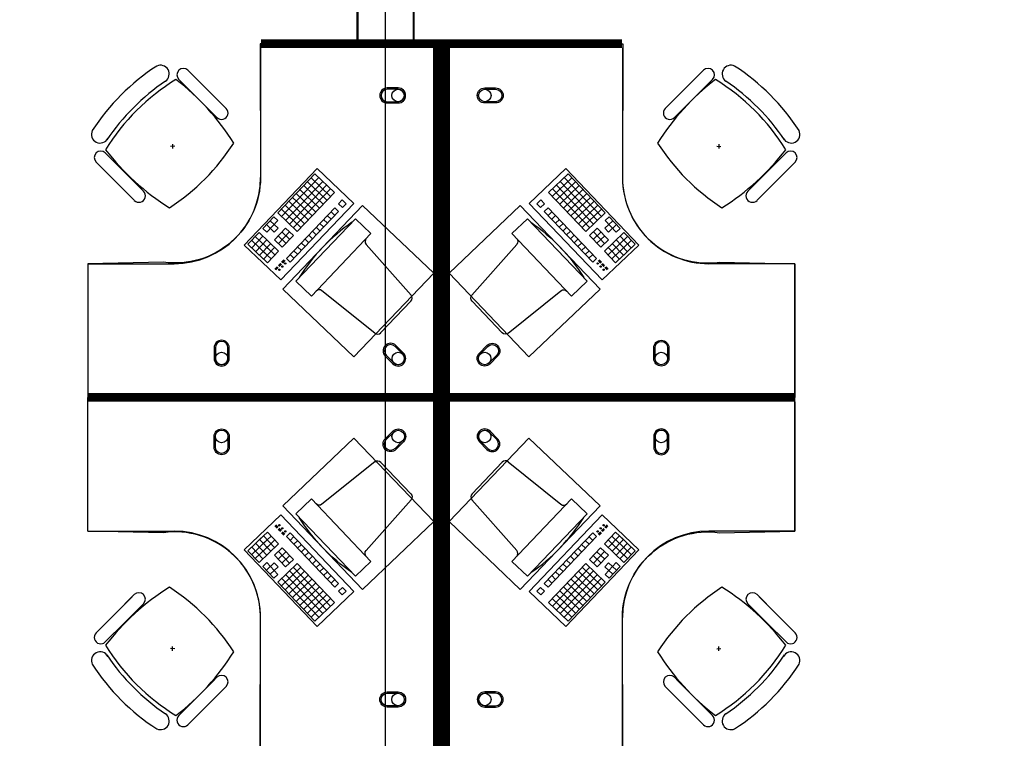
# Model space of a CAD drawing. Header units: millimetres. Extents: x -312551 to 250764, y -35891 to 59426.
# Tile 293 of 316: x 118286 to 122852, y 46361 to 49692. Entities that reach past the tile are written whole.
import ezdxf

# ---------------------------------------------------------------- set-up
doc = ezdxf.new("R2010")
doc.units = ezdxf.units.MM
doc.header["$LTSCALE"] = 2.5
for name, color, linetype in [('FO-00 - FURN$0$FURNITURE', 22, 'Continuous'), ('FO-00 - FURN$0$SP-01$0$FIT-OUT$0$FURNITURE', 22, 'Continuous'), ('NF-AS BUILT', 7, 'Continuous'), ('NF-GRIDS', 252, 'Continuous')]:
    doc.layers.add(name, color=color, linetype=linetype)

# ---------------------------------------------------------------- blocks, each defined once
blk = doc.blocks.new('FO-00 - FURN$0$SP-01$0$FIT-OUT$0$PC')
at = {"layer": 'FO-00 - FURN$0$SP-01$0$FIT-OUT$0$FURNITURE', "linetype": 'Continuous'}
for p, q in [((241.8, -93.1), (98, -236.8)), ((268.8, -92), (509.4, -294.6)), ((96.9, -263.9), (299.5, -504.5))]:
    blk.add_line(p, q, dxfattribs=at)
blk.add_lwpolyline([(276, -553.9), (346.7, -624.6), (629.5, -341.8), (558.8, -271)], close=True, dxfattribs=at)
for centre, radius, start, end in [((255.9, -107.2), 20, 49.8991, 135), ((112.2, -251), 20, 135, 220.1009), ((522.3, -279.3), 20, 229.8991, 315), ((-109.9, 114.8), 864, 303.1779, 326.8221), ((284.2, -517.4), 20, 315, 40.1009)]:
    blk.add_arc(centre, radius, start, end, dxfattribs=at)

msp = doc.modelspace()

# ---------------------------------------------------------------- linework, layer by layer
at = {"layer": 'FO-00 - FURN$0$FURNITURE'}
for p, q in [((119402.4, 49560.5, 0), (119402.4, 48960.5, 0)), ((121081.5, 49560.5, 0), (121081.5, 48960.5, 0)), ((119066, 49457.3, 0), (119154.6, 49368.7, 0)), ((121456.8, 49457.3, 0), (121368.2, 49368.7, 0)), ((119023.6, 49414.8, 0), (119112.2, 49326.2, 0)), ((119233.5, 49289.8, 0), (119092, 49431.2, 0)), ((121289.4, 49289.8, 0), (121430.8, 49431.2, 0)), ((121499.3, 49414.8, 0), (121410.7, 49326.2, 0)), ((118962, 49406.9, 0), (118962.1, 49406.8, 0)), ((119191, 49247.4, 0), (119049.6, 49388.8, 0)), ((119243.2, 49280.1, 0), (119154.6, 49368.7, 0)), ((121279.6, 49280.1, 0), (121368.2, 49368.7, 0)), ((121331.8, 49247.4, 0), (121473.2, 49388.8, 0)), ((121560.8, 49406.9, 0), (121560.8, 49406.8, 0)), ((119200.8, 49237.6, 0), (119112.2, 49326.2, 0)), ((121322.1, 49237.6, 0), (121410.7, 49326.2, 0)), ((119004.6, 49105.4, 0), (118984.6, 49104.4, 0)), ((118995.1, 49114.9, 0), (118994.1, 49094.9, 0)), ((121518.3, 49105.4, 0), (121538.3, 49104.4, 0)), ((121527.8, 49114.9, 0), (121528.8, 49094.9, 0)), ((118682.6, 49073.9, 0), (118771.2, 48985.3, 0)), ((121840.2, 49073.9, 0), (121751.6, 48985.3, 0)), ((118640.2, 49031.5, 0), (118728.8, 48942.9, 0)), ((118807.7, 48864, 0), (118666.3, 49005.4, 0)), ((119326.5, 48647.2, 0), (119664.8, 49001.7, 0)), ((119664.8, 49001.7, 0), (119834.8, 48839.5, 0)), ((119664.8, 49001.7, 0), (119834.8, 48839.5, 0)), ((119664.8, 49001.7, 0), (119834.8, 48839.5, 0)), ((120819, 49001.7, 0), (120649, 48839.5, 0)), ((120819, 49001.7, 0), (120649, 48839.5, 0)), ((120819, 49001.7, 0), (120649, 48839.5, 0)), ((121157.3, 48647.2, 0), (120819, 49001.7, 0)), ((121715.2, 48864, 0), (121856.6, 49005.4, 0)), ((121882.6, 49031.5, 0), (121794, 48942.9, 0)), ((118859.8, 48896.7, 0), (118771.2, 48985.3, 0)), ((119654.8, 48976.8, 0), (119482.2, 48795.9, 0)), ((119672.9, 48959.5, 0), (119500.3, 48778.6, 0)), ((119637.5, 48958.7, 0), (119727.9, 48872.4, 0)), ((119654.8, 48976.8, 0), (119745.2, 48890.5, 0)), ((119654.8, 48976.8, 0), (119745.2, 48890.5, 0)), ((119654.8, 48976.8, 0), (119745.2, 48890.5, 0)), ((120829.1, 48976.8, 0), (120738.6, 48890.5, 0)), ((120829.1, 48976.8, 0), (120738.6, 48890.5, 0)), ((120829.1, 48976.8, 0), (120738.6, 48890.5, 0)), ((120846.3, 48958.7, 0), (120755.9, 48872.4, 0)), ((120811, 48959.5, 0), (120983.6, 48778.6, 0)), ((120829.1, 48976.8, 0), (121001.7, 48795.9, 0)), ((121663, 48896.7, 0), (121751.6, 48985.3, 0)), ((118817.4, 48854.3, 0), (118728.8, 48942.9, 0)), ((119690.9, 48942.2, 0), (119518.4, 48761.4, 0)), ((119709, 48925, 0), (119536.4, 48744.1, 0)), ((119727.1, 48907.7, 0), (119554.5, 48726.9, 0)), ((119603, 48922.5, 0), (119693.4, 48836.2, 0)), ((119620.3, 48940.6, 0), (119710.7, 48854.3, 0)), ((120756.7, 48907.7, 0), (120929.3, 48726.9, 0)), ((120863.6, 48940.6, 0), (120773.2, 48854.3, 0)), ((120774.8, 48925, 0), (120947.4, 48744.1, 0)), ((120880.8, 48922.5, 0), (120790.4, 48836.2, 0)), ((120792.9, 48942.2, 0), (120965.5, 48761.4, 0)), ((121705.4, 48854.3, 0), (121794, 48942.9, 0)), ((119551.2, 48868.2, 0), (119641.6, 48781.9, 0)), ((119568.5, 48886.3, 0), (119658.9, 48800, 0)), ((119745.2, 48890.5, 0), (119572.6, 48709.6, 0)), ((119585.7, 48904.4, 0), (119676.2, 48818.1, 0)), ((120738.6, 48890.5, 0), (120911.2, 48709.6, 0)), ((120898.1, 48904.4, 0), (120807.7, 48818.1, 0)), ((120915.4, 48886.3, 0), (120824.9, 48800, 0)), ((120932.6, 48868.2, 0), (120842.2, 48781.9, 0)), ((119834.8, 48839.5, 0), (119496.5, 48485, 0)), ((119516.7, 48832.1, 0), (119607.1, 48745.8, 0)), ((119746.9, 48819.8, 0), (119522.5, 48584.6, 0)), ((119534, 48850.1, 0), (119624.4, 48763.9, 0)), ((119746.9, 48819.8, 0), (119764.9, 48802.5, 0)), ((119781.4, 48855.9, 0), (119764.1, 48837.9, 0)), ((119764.1, 48837.9, 0), (119782.2, 48820.6, 0)), ((119781.4, 48855.9, 0), (119799.5, 48838.7, 0)), ((119781.4, 48855.9, 0), (119799.5, 48838.7, 0)), ((119781.4, 48855.9, 0), (119799.5, 48838.7, 0)), ((119799.5, 48838.7, 0), (119782.2, 48820.6, 0)), ((120649, 48839.5, 0), (120987.3, 48485, 0)), ((120702.5, 48855.9, 0), (120684.4, 48838.7, 0)), ((120702.5, 48855.9, 0), (120684.4, 48838.7, 0)), ((120702.5, 48855.9, 0), (120684.4, 48838.7, 0)), ((120684.4, 48838.7, 0), (120701.6, 48820.6, 0)), ((120719.7, 48837.9, 0), (120701.6, 48820.6, 0)), ((120702.5, 48855.9, 0), (120719.7, 48837.9, 0)), ((120737, 48819.8, 0), (120718.9, 48802.5, 0)), ((120737, 48819.8, 0), (120961.4, 48584.6, 0)), ((120949.9, 48850.1, 0), (120859.5, 48763.9, 0)), ((120967.1, 48832.1, 0), (120876.7, 48745.8, 0)), ((119464.9, 48777.8, 0), (119413.1, 48723.5, 0)), ((119464.9, 48777.8, 0), (119483, 48760.5, 0)), ((119482.2, 48795.9, 0), (119572.6, 48709.6, 0)), ((119499.4, 48814, 0), (119589.9, 48727.7, 0)), ((119764.9, 48802.5, 0), (119540.6, 48567.4, 0)), ((119712.3, 48783.6, 0), (119730.4, 48766.3, 0)), ((119729.6, 48801.7, 0), (119747.7, 48784.4, 0)), ((120718.9, 48802.5, 0), (120943.3, 48567.4, 0)), ((120754.2, 48801.7, 0), (120736.2, 48784.4, 0)), ((120771.5, 48783.6, 0), (120753.4, 48766.3, 0)), ((120984.4, 48814, 0), (120894, 48727.7, 0)), ((121001.7, 48795.9, 0), (120911.2, 48709.6, 0)), ((121018.9, 48777.8, 0), (121000.8, 48760.5, 0)), ((121018.9, 48777.8, 0), (121070.7, 48723.5, 0)), ((119430.4, 48741.6, 0), (119466.6, 48707.1, 0)), ((119483, 48760.5, 0), (119431.2, 48706.3, 0)), ((119447.7, 48759.7, 0), (119483.8, 48725.2, 0)), ((119483.8, 48725.2, 0), (119466.6, 48707.1, 0)), ((119519.2, 48726, 0), (119467.4, 48671.8, 0)), ((119519.2, 48726, 0), (119555.4, 48691.5, 0)), ((119660.6, 48729.3, 0), (119678.6, 48712.1, 0)), ((119677.8, 48747.4, 0), (119695.9, 48730.2, 0)), ((119695.1, 48765.5, 0), (119713.2, 48748.2, 0)), ((120788.8, 48765.5, 0), (120770.7, 48748.2, 0)), ((120806, 48747.4, 0), (120787.9, 48730.2, 0)), ((120823.3, 48729.3, 0), (120805.2, 48712.1, 0)), ((120964.7, 48726, 0), (120928.5, 48691.5, 0)), ((120964.7, 48726, 0), (121016.4, 48671.8, 0)), ((121036.2, 48759.7, 0), (121000, 48725.2, 0)), ((121000, 48725.2, 0), (121017.3, 48707.1, 0)), ((121000.8, 48760.5, 0), (121052.6, 48706.3, 0)), ((121053.4, 48741.6, 0), (121017.3, 48707.1, 0)), ((119395.9, 48705.5, 0), (119344.1, 48651.2, 0)), ((119414, 48688.2, 0), (119362.2, 48633.9, 0)), ((119378.6, 48687.4, 0), (119451, 48618.3, 0)), ((119395.9, 48705.5, 0), (119486.3, 48619.2, 0)), ((119413.1, 48723.5, 0), (119431.2, 48706.3, 0)), ((119484.7, 48689.9, 0), (119520.8, 48655.3, 0)), ((119537.3, 48708.8, 0), (119485.5, 48654.5, 0)), ((119501.9, 48707.9, 0), (119538.1, 48673.4, 0)), ((119555.4, 48691.5, 0), (119503.6, 48637.2, 0)), ((119626, 48693.2, 0), (119644.1, 48675.9, 0)), ((119643.3, 48711.2, 0), (119661.4, 48694, 0)), ((120840.5, 48711.2, 0), (120822.5, 48694, 0)), ((120857.8, 48693.2, 0), (120839.7, 48675.9, 0)), ((120928.5, 48691.5, 0), (120980.3, 48637.2, 0)), ((120981.9, 48707.9, 0), (120945.8, 48673.4, 0)), ((120946.6, 48708.8, 0), (120998.4, 48654.5, 0)), ((120999.2, 48689.9, 0), (120963, 48655.3, 0)), ((121088, 48705.5, 0), (120997.5, 48619.2, 0)), ((121105.2, 48687.4, 0), (121032.9, 48618.3, 0)), ((121070.7, 48723.5, 0), (121052.6, 48706.3, 0)), ((121069.9, 48688.2, 0), (121121.7, 48633.9, 0)), ((121088, 48705.5, 0), (121139.7, 48651.2, 0)), ((119496.5, 48485, 0), (119326.5, 48647.2, 0)), ((119344.1, 48651.2, 0), (119416.5, 48582.2, 0)), ((119361.4, 48669.3, 0), (119433.7, 48600.2, 0)), ((119432.1, 48670.9, 0), (119380.3, 48616.7, 0)), ((119450.1, 48653.7, 0), (119398.4, 48599.4, 0)), ((119450.1, 48653.7, 0), (119398.4, 48599.4, 0)), ((119468.2, 48636.4, 0), (119416.5, 48582.2, 0)), ((119468.2, 48636.4, 0), (119416.5, 48582.2, 0)), ((119432.9, 48635.6, 0), (119469.1, 48601.1, 0)), ((119467.4, 48671.8, 0), (119503.6, 48637.2, 0)), ((119574.3, 48638.9, 0), (119592.4, 48621.6, 0)), ((119591.5, 48657, 0), (119609.6, 48639.7, 0)), ((119608.8, 48675.1, 0), (119626.9, 48657.8, 0)), ((120875.1, 48675.1, 0), (120857, 48657.8, 0)), ((120892.3, 48657, 0), (120874.2, 48639.7, 0)), ((120909.6, 48638.9, 0), (120891.5, 48621.6, 0)), ((121016.4, 48671.8, 0), (120980.3, 48637.2, 0)), ((120987.3, 48485, 0), (121157.3, 48647.2, 0)), ((121051, 48635.6, 0), (121014.8, 48601.1, 0)), ((121015.6, 48636.4, 0), (121067.4, 48582.2, 0)), ((121015.6, 48636.4, 0), (121067.4, 48582.2, 0)), ((121033.7, 48653.7, 0), (121085.5, 48599.4, 0)), ((121033.7, 48653.7, 0), (121085.5, 48599.4, 0)), ((121122.5, 48669.3, 0), (121050.1, 48600.2, 0)), ((121051.8, 48670.9, 0), (121103.6, 48616.7, 0)), ((121139.7, 48651.2, 0), (121067.4, 48582.2, 0)), ((119398.4, 48599.4, 0), (119434.5, 48564.9, 0)), ((119415.6, 48617.5, 0), (119451.8, 48583, 0)), ((119486.3, 48619.2, 0), (119434.5, 48564.9, 0)), ((119539.7, 48602.7, 0), (119557.8, 48585.5, 0)), ((119557, 48620.8, 0), (119575.1, 48603.6, 0)), ((120926.8, 48620.8, 0), (120908.8, 48603.6, 0)), ((120944.1, 48602.7, 0), (120926, 48585.5, 0)), ((120997.5, 48619.2, 0), (121049.3, 48564.9, 0)), ((121068.2, 48617.5, 0), (121032, 48583, 0)), ((121085.5, 48599.4, 0), (121049.3, 48564.9, 0)), ((118602.4, 48560.5, 0), (119002.4, 48560.5, 0)), ((119480.3, 48546.6, 0), (119469.8, 48535.6, 0)), ((119481.7, 48545.2, 0), (119471.2, 48534.2, 0)), ((119483.2, 48543.8, 0), (119472.7, 48532.9, 0)), ((119484.6, 48542.4, 0), (119474.1, 48531.5, 0)), ((119494.9, 48561.9, 0), (119485.3, 48551.8, 0)), ((119496.3, 48560.5, 0), (119486.7, 48550.4, 0)), ((119497.7, 48559.1, 0), (119488.1, 48549, 0)), ((119499.2, 48557.7, 0), (119489.6, 48547.7, 0)), ((119510.8, 48578.9, 0), (119499.8, 48567.4, 0)), ((119512.3, 48577.6, 0), (119501.3, 48566, 0)), ((119513.7, 48576.2, 0), (119502.7, 48564.7, 0)), ((119515.2, 48574.8, 0), (119504.2, 48563.3, 0)), ((119522.5, 48584.6, 0), (119540.6, 48567.4, 0)), ((120961.4, 48584.6, 0), (120943.3, 48567.4, 0)), ((120968.7, 48574.8, 0), (120979.7, 48563.3, 0)), ((120970.1, 48576.2, 0), (120981.1, 48564.7, 0)), ((120971.6, 48577.6, 0), (120982.6, 48566, 0)), ((120973, 48578.9, 0), (120984, 48567.4, 0)), ((120984.6, 48557.7, 0), (120994.2, 48547.7, 0)), ((120986.1, 48559.1, 0), (120995.7, 48549, 0)), ((120987.5, 48560.5, 0), (120997.1, 48550.4, 0)), ((120989, 48561.9, 0), (120998.6, 48551.8, 0)), ((120999.2, 48542.4, 0), (121009.7, 48531.5, 0)), ((121000.7, 48543.8, 0), (121011.1, 48532.9, 0)), ((121002.1, 48545.2, 0), (121012.6, 48534.2, 0)), ((121003.6, 48546.6, 0), (121014, 48535.6, 0)), ((121881.5, 48560.5, 0), (121481.5, 48560.5, 0)), ((121881.5, 47960.5, 0), (121881.5, 48560.5, 0)), ((121881.4, 47920.5, 0), (121881.4, 47320.5, 0)), ((119496.5, 47395.9, 0), (119326.5, 47233.7, 0)), ((119834.8, 47041.4, 0), (119496.5, 47395.9, 0)), ((120649, 47041.4, 0), (120987.3, 47395.9, 0)), ((120987.3, 47395.9, 0), (121157.3, 47233.7, 0)), ((118602.4, 47320.5, 0), (119002.4, 47320.5, 0)), ((119398.3, 47281.5, 0), (119434.5, 47316, 0)), ((119486.3, 47261.8, 0), (119434.5, 47316, 0)), ((119480.2, 47334.4, 0), (119469.8, 47345.3, 0)), ((119481.7, 47335.7, 0), (119471.2, 47346.7, 0)), ((119483.1, 47337.1, 0), (119472.7, 47348.1, 0)), ((119484.6, 47338.5, 0), (119474.1, 47349.5, 0)), ((119494.8, 47319.1, 0), (119485.2, 47329.1, 0)), ((119496.3, 47320.5, 0), (119486.7, 47330.5, 0)), ((119497.7, 47321.8, 0), (119488.1, 47331.9, 0)), ((119499.2, 47323.2, 0), (119489.6, 47333.3, 0)), ((119510.8, 47302, 0), (119499.8, 47313.5, 0)), ((119512.3, 47303.4, 0), (119501.3, 47314.9, 0)), ((119513.7, 47304.7, 0), (119502.7, 47316.3, 0)), ((119515.2, 47306.1, 0), (119504.2, 47317.7, 0)), ((119522.5, 47296.3, 0), (119540.5, 47313.6, 0)), ((119764.9, 47078.4, 0), (119540.5, 47313.6, 0)), ((120718.9, 47078.4, 0), (120943.2, 47313.6, 0)), ((120961.3, 47296.3, 0), (120943.2, 47313.6, 0)), ((120968.6, 47306.1, 0), (120979.6, 47317.7, 0)), ((120970.1, 47304.7, 0), (120981.1, 47316.3, 0)), ((120971.5, 47303.4, 0), (120982.5, 47314.9, 0)), ((120973, 47302, 0), (120984, 47313.5, 0)), ((120984.6, 47323.2, 0), (120994.2, 47333.3, 0)), ((120986.1, 47321.8, 0), (120995.7, 47331.9, 0)), ((120987.5, 47320.5, 0), (120997.1, 47330.5, 0)), ((120989, 47319.1, 0), (120998.6, 47329.1, 0)), ((120997.5, 47261.8, 0), (121049.3, 47316, 0)), ((120999.2, 47338.5, 0), (121009.7, 47349.5, 0)), ((121000.7, 47337.1, 0), (121011.1, 47348.1, 0)), ((121002.1, 47335.7, 0), (121012.6, 47346.7, 0)), ((121003.6, 47334.4, 0), (121014, 47345.3, 0)), ((121085.5, 47281.5, 0), (121049.3, 47316, 0)), ((121881.4, 47320.5, 0), (121481.4, 47320.5, 0)), ((119344.1, 47229.7, 0), (119416.4, 47298.8, 0)), ((119361.3, 47211.7, 0), (119433.7, 47280.7, 0)), ((119432, 47210, 0), (119380.2, 47264.3, 0)), ((119450.1, 47227.3, 0), (119398.3, 47281.5, 0)), ((119450.1, 47227.3, 0), (119398.3, 47281.5, 0)), ((119415.6, 47263.4, 0), (119451.8, 47297.9, 0)), ((119468.2, 47244.5, 0), (119416.4, 47298.8, 0)), ((119468.2, 47244.5, 0), (119416.4, 47298.8, 0)), ((119432.9, 47245.3, 0), (119469, 47279.9, 0)), ((119746.8, 47061.2, 0), (119522.5, 47296.3, 0)), ((119539.7, 47278.2, 0), (119557.8, 47295.5, 0)), ((119557, 47260.1, 0), (119575.1, 47277.4, 0)), ((120737, 47061.2, 0), (120961.3, 47296.3, 0)), ((120926.8, 47260.1, 0), (120908.7, 47277.4, 0)), ((120944.1, 47278.2, 0), (120926, 47295.5, 0)), ((121050.9, 47245.3, 0), (121014.8, 47279.9, 0)), ((121015.6, 47244.5, 0), (121067.4, 47298.8, 0)), ((121015.6, 47244.5, 0), (121067.4, 47298.8, 0)), ((121068.2, 47263.4, 0), (121032, 47297.9, 0)), ((121033.7, 47227.3, 0), (121085.5, 47281.5, 0)), ((121033.7, 47227.3, 0), (121085.5, 47281.5, 0)), ((121122.5, 47211.7, 0), (121050.1, 47280.7, 0)), ((121051.8, 47210, 0), (121103.5, 47264.3, 0)), ((121139.7, 47229.7, 0), (121067.4, 47298.8, 0)), ((119326.5, 47233.7, 0), (119664.8, 46879.2, 0)), ((119395.9, 47175.5, 0), (119344.1, 47229.7, 0)), ((119413.9, 47192.7, 0), (119362.2, 47247, 0)), ((119378.6, 47193.6, 0), (119450.9, 47262.6, 0)), ((119395.9, 47175.5, 0), (119486.3, 47261.8, 0)), ((119467.4, 47209.2, 0), (119503.5, 47243.7, 0)), ((119484.6, 47191.1, 0), (119520.8, 47225.6, 0)), ((119537.2, 47172.2, 0), (119485.5, 47226.4, 0)), ((119555.3, 47189.4, 0), (119503.5, 47243.7, 0)), ((119574.2, 47242, 0), (119592.3, 47259.3, 0)), ((119591.5, 47223.9, 0), (119609.6, 47241.2, 0)), ((119608.8, 47205.9, 0), (119626.8, 47223.1, 0)), ((121157.3, 47233.7, 0), (120819, 46879.2, 0)), ((120875, 47205.9, 0), (120856.9, 47223.1, 0)), ((120892.3, 47223.9, 0), (120874.2, 47241.2, 0)), ((120909.5, 47242, 0), (120891.5, 47259.3, 0)), ((120928.5, 47189.4, 0), (120980.2, 47243.7, 0)), ((120946.5, 47172.2, 0), (120998.3, 47226.4, 0)), ((120999.2, 47191.1, 0), (120963, 47225.6, 0)), ((121016.4, 47209.2, 0), (120980.2, 47243.7, 0)), ((121087.9, 47175.5, 0), (120997.5, 47261.8, 0)), ((121105.2, 47193.6, 0), (121032.8, 47262.6, 0)), ((121069.8, 47192.7, 0), (121121.6, 47247, 0)), ((121087.9, 47175.5, 0), (121139.7, 47229.7, 0)), ((119413.1, 47157.4, 0), (119431.2, 47174.7, 0)), ((119430.4, 47139.3, 0), (119466.5, 47173.8, 0)), ((119483, 47120.4, 0), (119431.2, 47174.7, 0)), ((119483.8, 47155.7, 0), (119466.5, 47173.8, 0)), ((119519.2, 47154.9, 0), (119467.4, 47209.2, 0)), ((119501.9, 47173, 0), (119538.1, 47207.5, 0)), ((119519.2, 47154.9, 0), (119555.3, 47189.4, 0)), ((119626, 47187.8, 0), (119644.1, 47205, 0)), ((119643.3, 47169.7, 0), (119661.4, 47186.9, 0)), ((120840.5, 47169.7, 0), (120822.4, 47186.9, 0)), ((120857.8, 47187.8, 0), (120839.7, 47205, 0)), ((120964.6, 47154.9, 0), (120928.5, 47189.4, 0)), ((120981.9, 47173, 0), (120945.7, 47207.5, 0)), ((120964.6, 47154.9, 0), (121016.4, 47209.2, 0)), ((121000, 47155.7, 0), (121017.2, 47173.8, 0)), ((121000.8, 47120.4, 0), (121052.6, 47174.7, 0)), ((121053.4, 47139.3, 0), (121017.2, 47173.8, 0)), ((121070.7, 47157.4, 0), (121052.6, 47174.7, 0)), ((119464.9, 47103.1, 0), (119413.1, 47157.4, 0)), ((119447.6, 47121.2, 0), (119483.8, 47155.7, 0)), ((119482.2, 47085, 0), (119572.6, 47171.3, 0)), ((119499.4, 47067, 0), (119589.8, 47153.3, 0)), ((119516.7, 47048.9, 0), (119607.1, 47135.2, 0)), ((119709, 46956, 0), (119536.4, 47136.8, 0)), ((119727.1, 46973.2, 0), (119554.5, 47154.1, 0)), ((119745.2, 46990.5, 0), (119572.6, 47171.3, 0)), ((119660.5, 47151.6, 0), (119678.6, 47168.9, 0)), ((119677.8, 47133.5, 0), (119695.9, 47150.8, 0)), ((119695.1, 47115.4, 0), (119713.1, 47132.7, 0)), ((120738.6, 46990.5, 0), (120911.2, 47171.3, 0)), ((120756.7, 46973.2, 0), (120929.3, 47154.1, 0)), ((120788.7, 47115.4, 0), (120770.6, 47132.7, 0)), ((120774.8, 46956, 0), (120947.4, 47136.8, 0)), ((120806, 47133.5, 0), (120787.9, 47150.8, 0)), ((120823.3, 47151.6, 0), (120805.2, 47168.9, 0)), ((120967.1, 47048.9, 0), (120876.7, 47135.2, 0)), ((120984.4, 47067, 0), (120893.9, 47153.3, 0)), ((121001.6, 47085, 0), (120911.2, 47171.3, 0)), ((121036.2, 47121.2, 0), (121000, 47155.7, 0)), ((121018.9, 47103.1, 0), (121070.7, 47157.4, 0)), ((119464.9, 47103.1, 0), (119483, 47120.4, 0)), ((119654.7, 46904.2, 0), (119482.2, 47085, 0)), ((119672.8, 46921.4, 0), (119500.2, 47102.3, 0)), ((119690.9, 46938.7, 0), (119518.3, 47119.6, 0)), ((119533.9, 47030.8, 0), (119624.4, 47117.1, 0)), ((119551.2, 47012.7, 0), (119641.6, 47099, 0)), ((119712.3, 47097.3, 0), (119730.4, 47114.6, 0)), ((119729.6, 47079.3, 0), (119747.7, 47096.5, 0)), ((120754.2, 47079.3, 0), (120736.1, 47096.5, 0)), ((120771.5, 47097.3, 0), (120753.4, 47114.6, 0)), ((120792.9, 46938.7, 0), (120965.5, 47119.6, 0)), ((120811, 46921.4, 0), (120983.5, 47102.3, 0)), ((120829, 46904.2, 0), (121001.6, 47085, 0)), ((120932.6, 47012.7, 0), (120842.2, 47099, 0)), ((120949.9, 47030.8, 0), (120859.4, 47117.1, 0)), ((121018.9, 47103.1, 0), (121000.8, 47120.4, 0)), ((119568.4, 46994.6, 0), (119658.9, 47080.9, 0)), ((119585.7, 46976.5, 0), (119676.1, 47062.8, 0)), ((119603, 46958.4, 0), (119693.4, 47044.7, 0)), ((119664.8, 46879.2, 0), (119834.8, 47041.4, 0)), ((119664.8, 46879.2, 0), (119834.8, 47041.4, 0)), ((119664.8, 46879.2, 0), (119834.8, 47041.4, 0)), ((119746.8, 47061.2, 0), (119764.9, 47078.4, 0)), ((119764.1, 47043.1, 0), (119782.2, 47060.3, 0)), ((119781.3, 47025, 0), (119764.1, 47043.1, 0)), ((119781.3, 47025, 0), (119799.4, 47042.3, 0)), ((119781.3, 47025, 0), (119799.4, 47042.3, 0)), ((119781.3, 47025, 0), (119799.4, 47042.3, 0)), ((119799.4, 47042.3, 0), (119782.2, 47060.3, 0)), ((120819, 46879.2, 0), (120649, 47041.4, 0)), ((120819, 46879.2, 0), (120649, 47041.4, 0)), ((120819, 46879.2, 0), (120649, 47041.4, 0)), ((120684.4, 47042.3, 0), (120701.6, 47060.3, 0)), ((120702.4, 47025, 0), (120684.4, 47042.3, 0)), ((120702.4, 47025, 0), (120684.4, 47042.3, 0)), ((120702.4, 47025, 0), (120684.4, 47042.3, 0)), ((120719.7, 47043.1, 0), (120701.6, 47060.3, 0)), ((120702.4, 47025, 0), (120719.7, 47043.1, 0)), ((120737, 47061.2, 0), (120718.9, 47078.4, 0)), ((120880.8, 46958.4, 0), (120790.4, 47044.7, 0)), ((120898.1, 46976.5, 0), (120807.6, 47062.8, 0)), ((120915.3, 46994.6, 0), (120824.9, 47080.9, 0)), ((118807.7, 47016.9, 0), (118666.3, 46875.5, 0)), ((118817.4, 47026.7, 0), (118728.8, 46938.1, 0)), ((119620.2, 46940.4, 0), (119710.7, 47026.7, 0)), ((119637.5, 46922.3, 0), (119727.9, 47008.6, 0)), ((119654.7, 46904.2, 0), (119745.2, 46990.5, 0)), ((119654.7, 46904.2, 0), (119745.2, 46990.5, 0)), ((119654.7, 46904.2, 0), (119745.2, 46990.5, 0)), ((120829, 46904.2, 0), (120738.6, 46990.5, 0)), ((120829, 46904.2, 0), (120738.6, 46990.5, 0)), ((120829, 46904.2, 0), (120738.6, 46990.5, 0)), ((120846.3, 46922.3, 0), (120755.9, 47008.6, 0)), ((120863.6, 46940.4, 0), (120773.1, 47026.7, 0)), ((121705.4, 47026.7, 0), (121794, 46938.1, 0)), ((121715.2, 47016.9, 0), (121856.6, 46875.5, 0)), ((118859.8, 46984.2, 0), (118771.2, 46895.6, 0)), ((121663, 46984.2, 0), (121751.6, 46895.6, 0)), ((118640.2, 46849.5, 0), (118728.8, 46938.1, 0)), ((119402.4, 46320.5, 0), (119402.4, 46920.5, 0)), ((121081.4, 46320.5, 0), (121081.4, 46920.5, 0)), ((121882.6, 46849.5, 0), (121794, 46938.1, 0)), ((118682.6, 46807, 0), (118771.2, 46895.6, 0)), ((121840.2, 46807, 0), (121751.6, 46895.6, 0)), ((119004.6, 46775.5, 0), (118984.6, 46776.5, 0)), ((118995.1, 46766, 0), (118994.1, 46786, 0)), ((121518.3, 46775.5, 0), (121538.3, 46776.5, 0)), ((121527.8, 46766, 0), (121528.8, 46786, 0)), ((119191, 46633.6, 0), (119049.6, 46492.1, 0)), ((119200.8, 46643.3, 0), (119112.2, 46554.7, 0)), ((121322.1, 46643.3, 0), (121410.7, 46554.7, 0)), ((121331.8, 46633.6, 0), (121473.2, 46492.1, 0)), ((119233.5, 46591.1, 0), (119092, 46449.7, 0)), ((119243.2, 46600.9, 0), (119154.6, 46512.3, 0)), ((121279.6, 46600.9, 0), (121368.2, 46512.3, 0)), ((121289.4, 46591.1, 0), (121430.8, 46449.7, 0)), ((119023.6, 46466.1, 0), (119112.2, 46554.7, 0)), ((121499.3, 46466.1, 0), (121410.7, 46554.7, 0)), ((119066, 46423.7, 0), (119154.6, 46512.3, 0)), ((121456.8, 46423.7, 0), (121368.2, 46512.3, 0)), ((118962, 46474, 0), (118962.1, 46474.2, 0)), ((121560.8, 46474, 0), (121560.8, 46474.2, 0))]:
    msp.add_line(p, q, dxfattribs=at)
at = {"layer": 'FO-00 - FURN$0$FURNITURE', "const_width": 40, "elevation": 0}
for points in [[(118602.4, 47940.5), (120222.4, 47940.5), (120222.4, 49580.4), (119404.6, 49580.4)], [(121881.5, 47940.5), (120261.5, 47940.5), (120261.5, 49580.4), (121079.2, 49580.4)], [(118602.4, 47940.5), (120222.4, 47940.5), (120222.4, 46300.6), (119404.6, 46300.6)], [(121881.4, 47940.5), (120261.4, 47940.5), (120261.4, 46300.6), (121079.2, 46300.6)]]:
    msp.add_lwpolyline(points, dxfattribs=at)
at = {"layer": 'FO-00 - FURN$0$FURNITURE', "elevation": 0}
for points in [[(119401.2, 49579.5), (119402.4, 48960.5, -0.455459), (118952.4, 48567.4), (118602.4, 48560.5), (118602.4, 47940.5), (120222.4, 47940.5), (120222.4, 49580.4)], [(121082.7, 49579.5), (121081.5, 48960.5, 0.455459), (121531.4, 48567.4), (121881.5, 48560.5), (121881.5, 47940.5), (120261.5, 47940.5), (120261.5, 49580.4)], [(119990.7, 49375.5, 1), (119990.7, 49305.5), (120040.7, 49305.5, 1), (120040.7, 49375.5)], [(119990.7, 49369.5, 1), (119990.7, 49311.5), (120040.7, 49311.5, 1), (120040.7, 49369.5)], [(120493.2, 49375.5, -1), (120493.2, 49305.5), (120443.2, 49305.5, -1), (120443.2, 49375.5)], [(120493.2, 49369.5, -1), (120493.2, 49311.5), (120443.2, 49311.5, -1), (120443.2, 49369.5)], [(119257.4, 48171, 1), (119187.4, 48171), (119187.4, 48121, 1), (119257.4, 48121)], [(119251.4, 48171, 1), (119193.4, 48171), (119193.4, 48121, 1), (119251.4, 48121)], [(120030.8, 48181.3, 1), (119981.4, 48131.8), (120016.7, 48096.5, 1), (120066.2, 48146)], [(120026.6, 48177.1, 1), (119985.6, 48136.1), (120021, 48100.7, 1), (120062, 48141.7)], [(120453, 48181.3, -1), (120502.5, 48131.8), (120467.1, 48096.5, -1), (120417.6, 48146)], [(120457.2, 48177.1, -1), (120498.2, 48136.1), (120462.9, 48100.7, -1), (120421.9, 48141.7)], [(121226.5, 48171, -1), (121296.5, 48171), (121296.5, 48121, -1), (121226.5, 48121)], [(121232.5, 48171, -1), (121290.5, 48171), (121290.5, 48121, -1), (121232.5, 48121)], [(119401.1, 46301.4), (119402.4, 46920.5, 0.455459), (118952.4, 47313.5), (118602.4, 47320.5), (118602.4, 47940.5), (120222.4, 47940.5), (120222.4, 46300.6)], [(121082.7, 46301.4), (121081.4, 46920.5, -0.455459), (121531.4, 47313.5), (121881.4, 47320.5), (121881.4, 47940.5), (120261.4, 47940.5), (120261.4, 46300.6)], [(119257.4, 47709.9, -1), (119187.4, 47709.9), (119187.4, 47759.9, -1), (119257.4, 47759.9)], [(119251.4, 47709.9, -1), (119193.4, 47709.9), (119193.4, 47759.9, -1), (119251.4, 47759.9)], [(120030.8, 47699.6, -1), (119981.3, 47749.1), (120016.7, 47784.5, -1), (120066.2, 47735)], [(120026.6, 47703.9, -1), (119985.6, 47744.9), (120020.9, 47780.2, -1), (120061.9, 47739.2)], [(120453, 47699.6, 1), (120502.5, 47749.1), (120467.1, 47784.5, 1), (120417.6, 47735)], [(120457.2, 47703.9, 1), (120498.2, 47744.9), (120462.9, 47780.2, 1), (120421.9, 47739.2)], [(121226.4, 47709.9, 1), (121296.4, 47709.9), (121296.4, 47759.9, 1), (121226.4, 47759.9)], [(121232.4, 47709.9, 1), (121290.4, 47709.9), (121290.4, 47759.9, 1), (121232.4, 47759.9)], [(119990.6, 46505.5, -1), (119990.6, 46575.5), (120040.6, 46575.5, -1), (120040.6, 46505.5)], [(119990.6, 46511.5, -1), (119990.6, 46569.5), (120040.6, 46569.5, -1), (120040.6, 46511.5)], [(120493.2, 46505.5, 1), (120493.2, 46575.5), (120443.2, 46575.5, 1), (120443.2, 46505.5)], [(120493.2, 46511.5, 1), (120493.2, 46569.5), (120443.2, 46569.5, 1), (120443.2, 46511.5)]]:
    msp.add_lwpolyline(points, format="xyb", close=True, dxfattribs=at)
for points in [[(119876.3, 48831), (119506.3, 48443.2), (119836.2, 48128.4), (120206.2, 48516.2)], [(120607.5, 48831), (120977.6, 48443.2), (120647.7, 48128.4), (120277.6, 48516.2)], [(119876.3, 47050), (119506.2, 47437.7), (119836.1, 47752.5), (120206.2, 47364.8)], [(120607.5, 47050), (120977.5, 47437.7), (120647.7, 47752.5), (120277.6, 47364.8)]]:
    msp.add_lwpolyline(points, close=True, dxfattribs=at)
at = {"layer": 'FO-00 - FURN$0$FURNITURE'}
for centre, radius in [((120040.7, 49340.5, 0), 29), ((120443.2, 49340.5, 0), 29), ((119503.9, 48547.1, 0), 3), ((119517.7, 48561.5, 0), 3), ((120966.1, 48561.5, 0), 3), ((120979.9, 48547.1, 0), 3), ((119490.1, 48532.6, 0), 3), ((120993.7, 48532.6, 0), 3), ((119222.4, 48121, 0), 29), ((120041.5, 48121.2, 0), 29), ((120442.4, 48121.2, 0), 29), ((121261.5, 48121, 0), 29), ((119222.4, 47759.9, 0), 29), ((120041.4, 47759.7, 0), 29), ((120442.4, 47759.7, 0), 29), ((121261.4, 47759.9, 0), 29), ((119490.1, 47348.3, 0), 3), ((119503.9, 47333.9, 0), 3), ((119517.7, 47319.4, 0), 3), ((120966.1, 47319.4, 0), 3), ((120979.9, 47333.9, 0), 3), ((120993.7, 47348.3, 0), 3), ((120040.6, 46540.5, 0), 29), ((120443.2, 46540.5, 0), 29)]:
    msp.add_circle(centre, radius, dxfattribs=at)
for centre, radius, start, end in [((119463.1, 48635.9, 0), 1000, 122.7873, 147.213), ((118938.7, 49440, 0), 40.4, 305.2098, 115.0684), ((119044.8, 49436.1, 0), 30, 45.0002, 225.0002), ((121478.1, 49436.1, 0), 30, 314.9998, 134.9998), ((121584.2, 49440, 0), 40.4, 64.9316, 234.7902), ((121059.8, 48635.9, 0), 1000, 32.787, 57.2127), ((119534.4, 48563, 0), 1000, 121.6104, 148.2587), ((118323.1, 48520.9, 0), 1127.4, 32.0604, 52.4457), ((122199.7, 48520.9, 0), 1127.4, 127.5543, 147.9396), ((120988.4, 48563, 0), 1000, 31.7413, 58.3896), ((119520.4, 48577.1, 0), 1000, 123.9367, 146.1444), ((121002.5, 48577.1, 0), 1000, 33.8556, 56.0633), ((119222, 49258.9, 0), 30, 225.0002, 45.0002), ((121300.9, 49258.9, 0), 30, 134.9998, 314.9998), ((118659, 49160.3, 0), 40.4, 154.932, 331.9801), ((121863.8, 49160.3, 0), 40.4, 208.0199, 25.068), ((118437.4, 49660.1, 0), 1000, 302.8675, 327.2662), ((122085.4, 49660.1, 0), 1000, 212.7338, 237.1325), ((118661.4, 49052.7, 0), 30, 45.0002, 225.0002), ((119578.1, 49775.9, 0), 1127.4, 217.5276, 237.9656), ((120944.7, 49775.9, 0), 1127.4, 302.0344, 322.4724), ((121861.4, 49052.7, 0), 30, 314.9998, 134.9998), ((119002.4, 48960.5, 0), 400, 270.0002, 0.0002), ((121481.5, 48960.5, 0), 400, 179.9998, 269.9998), ((118838.6, 48875.5, 0), 30, 225.0002, 45.0002), ((121684.2, 48875.5, 0), 30, 134.9998, 314.9998), ((119002.4, 46920.5, 0), 400, 359.9998, 89.9998), ((121481.4, 46920.5, 0), 400, 90.0002, 180.0002), ((119578.1, 46105, 0), 1127.4, 122.0344, 142.4724), ((118838.6, 47005.4, 0), 30, 314.9998, 134.9998), ((118437.4, 46220.9, 0), 1000, 32.7338, 57.1325), ((122085.4, 46220.9, 0), 1000, 122.8675, 147.2662), ((120944.7, 46105, 0), 1127.4, 37.5276, 57.9656), ((121684.2, 47005.4, 0), 30, 45.0002, 225.0002), ((118661.4, 46828.2, 0), 30, 134.9998, 314.9998), ((121861.4, 46828.2, 0), 30, 225.0002, 45.0002), ((119534.4, 47317.9, 0), 1000, 211.7413, 238.3896), ((118323.1, 47360.1, 0), 1127.4, 307.5543, 327.9396), ((122199.7, 47360.1, 0), 1127.4, 212.0604, 232.4457), ((120988.4, 47317.9, 0), 1000, 301.6104, 328.2587), ((118659, 46720.6, 0), 40.4, 28.0199, 205.068), ((119520.4, 47303.8, 0), 1000, 213.8556, 236.0633), ((121002.5, 47303.8, 0), 1000, 303.9367, 326.1444), ((121863.8, 46720.6, 0), 40.4, 334.932, 151.9801), ((119463.1, 47245, 0), 1000, 212.787, 237.2127), ((121059.8, 47245, 0), 1000, 302.7873, 327.213), ((119222, 46622.1, 0), 30, 314.9998, 134.9998), ((121300.9, 46622.1, 0), 30, 45.0002, 225.0002), ((118938.7, 46440.9, 0), 40.4, 244.9316, 54.7902), ((119044.8, 46444.9, 0), 30, 134.9998, 314.9998), ((121478.1, 46444.9, 0), 30, 225.0002, 45.0002), ((121584.2, 46440.9, 0), 40.4, 125.2098, 295.0684)]:
    msp.add_arc(centre, radius, start, end, dxfattribs=at)
at = {"layer": 'NF-AS BUILT', "const_width": 10}
msp.add_lwpolyline([(141847.8, 50039.5), (141847.8, 49634.5), (141362.8, 49634.5), (141362.8, 53484.5), (134647.8, 53484.5), (134647.8, 49594.5), (134057.8, 49594.5), (134057.8, 49999.5), (127502.8, 49999.5), (127502.8, 49679.5), (126862.8, 49679.5), (126862.8, 49999.5), (120112.8, 49999.5), (120112.8, 49579.5), (119852.8, 49579.5), (119852.8, 49999.5), (115312.8, 49999.5), (115312.8, 49584.5), (115052.8, 49584.5), (115052.8, 49986.1)], dxfattribs=at)
at = {"layer": 'NF-GRIDS'}
msp.add_line((119982.8, -27784), (119982.8, 58409.3), dxfattribs=at)

# ---------------------------------------------------------------- block references
at = {"layer": 'FO-00 - FURN$0$FURNITURE', "extrusion": (-2.60602e-30, 6.3055e-29, -1), "xscale": -1, "zscale": -1, "rotation": 178.6594780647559}
msp.add_blockref('FO-00 - FURN$0$SP-01$0$FIT-OUT$0$PC', (-120203.8, 48152.8, 0), dxfattribs=at)
at = {"layer": 'FO-00 - FURN$0$FURNITURE', "xscale": -1}
for p, rotation in [((120280, 48152.8, 0), 178.6594780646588), ((120203.8, 47728.1, 0), 358.6594780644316)]:
    msp.add_blockref('FO-00 - FURN$0$SP-01$0$FIT-OUT$0$PC', p, dxfattribs=dict(at, rotation=rotation))
at = {"layer": 'FO-00 - FURN$0$FURNITURE', "extrusion": (2.60602e-30, -6.3055e-29, -1), "xscale": -1, "zscale": -1, "rotation": 358.6594780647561}
msp.add_blockref('FO-00 - FURN$0$SP-01$0$FIT-OUT$0$PC', (-120280, 47728.1, 0), dxfattribs=at)

doc.saveas('drawing.dxf')
